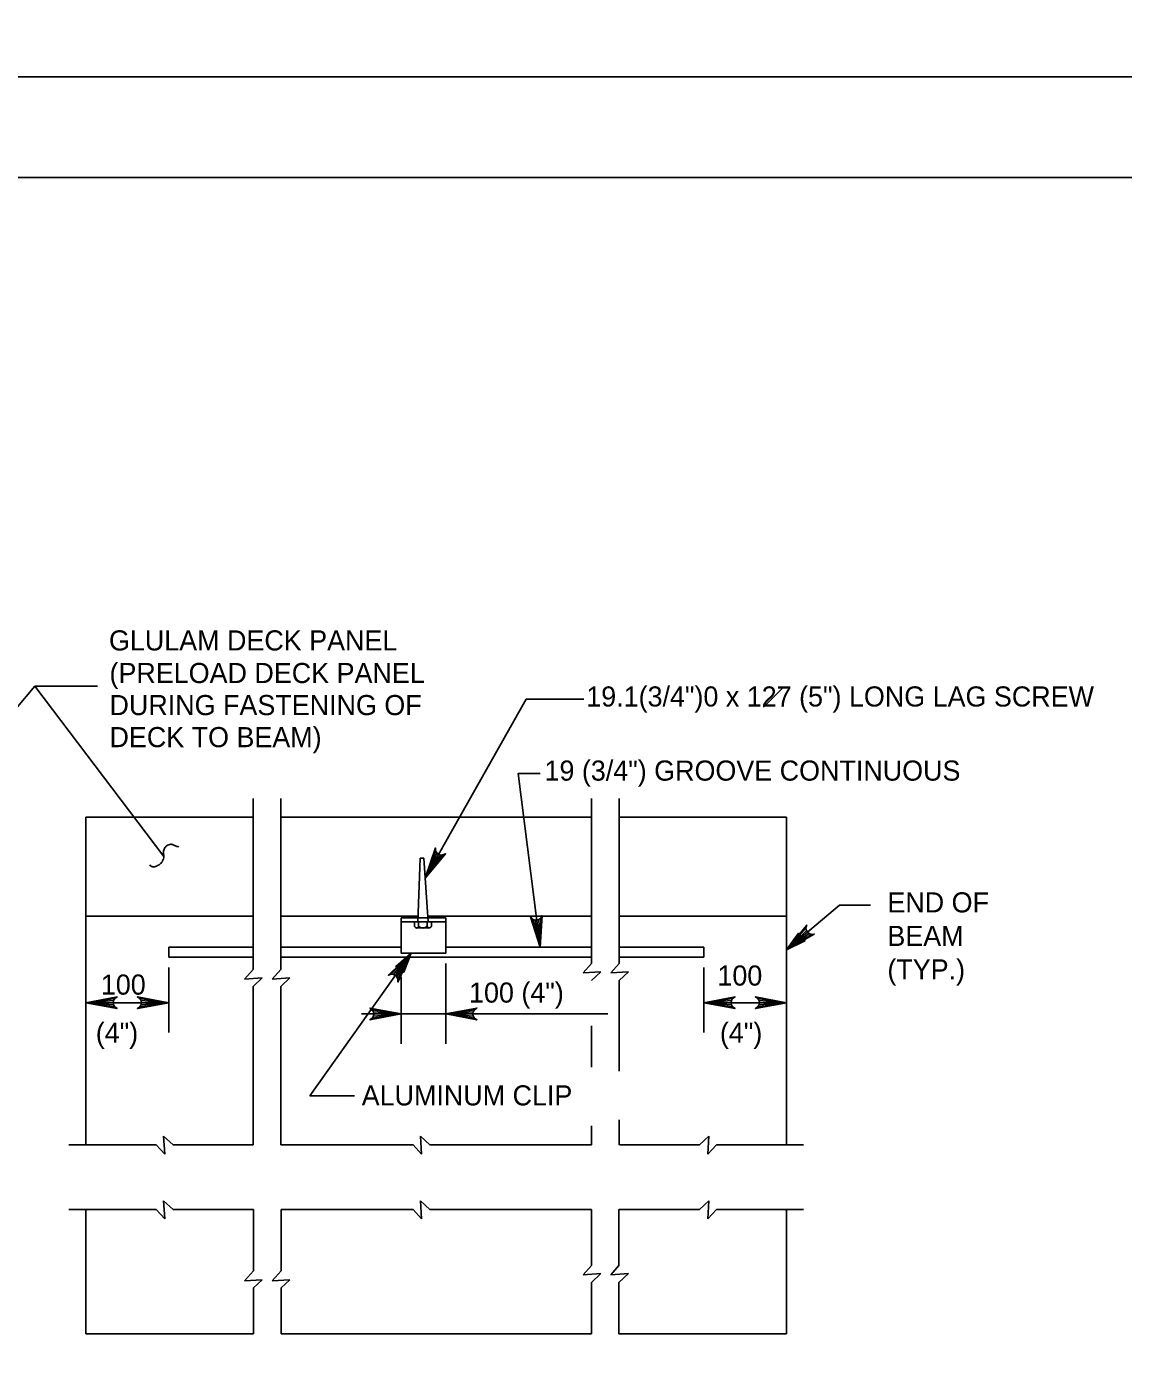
# Model space of a CAD drawing. Extents: x 638263 to 640360, y 293683 to 298655.
# Drawn here: x 639793.7 to 639957.4, y 294681.2 to 294879 of the extents above; entities that cross this region are included whole.
import ezdxf

# ---------------------------------------------------------------- set-up
doc = ezdxf.new("R2010")
doc.units = 0
for name, color, linetype in [('2', 7, 'Continuous'), ('3', 7, 'Continuous'), ('6', 7, 'Continuous'), ('PLT-BNDY', 7, 'Continuous')]:
    doc.layers.add(name, color=color, linetype=linetype)

msp = doc.modelspace()

# ---------------------------------------------------------------- linework, layer by layer
at = {"layer": '2'}
for p, q in [((639316.46, 294856.46), (640102.46, 294856.46)), ((639852.13, 294745.47), (639852.45, 294754.94)), ((639852.45, 294754.94), (639853, 294754.94)), ((639853.67, 294745.47), (639853, 294754.94)), ((639849.63, 294746.07), (639856.28, 294746.07)), ((639849.63, 294746.07), (639849.63, 294740.78)), ((639856.28, 294746.07), (639856.28, 294740.78)), ((639856.28, 294745.48), (639849.63, 294745.48)), ((639851.65, 294745.47), (639851.65, 294744.76)), ((639854.15, 294745.47), (639851.65, 294745.47)), ((639851.89, 294744.54), (639853.78, 294744.54)), ((639852.25, 294744.76), (639852.25, 294745.47)), ((639853.5, 294744.76), (639853.5, 294745.47)), ((639854.15, 294745.47), (639854.15, 294744.76)), ((639849.63, 294740.78), (639856.28, 294740.78))]:
    msp.add_line(p, q, dxfattribs=at)
for centre, radius, start, end in [((639851.95, 294744.85), 0.316, 197.4518, 342.5482), ((639852.87, 294745.53), 0.994, 231.05, 308.95), ((639853.82, 294744.88), 0.347, 201.2869, 268.1729), ((639853.73, 294745.05), 0.51, 273.9205, 325.1533)]:
    msp.add_arc(centre, radius, start, end, dxfattribs=at)
at = {"layer": '3'}
for p, q in [((639773.98, 294755.67), (639794.97, 294780.6)), ((639814.24, 294755.21), (639794.97, 294780.6)), ((639794.97, 294780.6), (639804.33, 294780.6)), ((639906.59, 294780.34), (639903.72, 294777.47)), ((639915.02, 294747.92), (639919.68, 294747.92)), ((639814.95, 294741.67), (639827.54, 294741.67)), ((639831.66, 294741.67), (639849.63, 294741.67)), ((639856.28, 294741.67), (639878.06, 294741.67)), ((639894.79, 294741.67), (639882.21, 294741.67)), ((639814.95, 294740.19), (639827.54, 294740.19)), ((639831.66, 294740.19), (639878.06, 294740.19)), ((639894.79, 294740.19), (639882.21, 294740.19)), ((639814.95, 294738.65), (639814.95, 294728.97)), ((639856.28, 294739.24), (639856.28, 294727.29)), ((639894.79, 294738.65), (639894.79, 294728.97)), ((639849.63, 294737.24), (639849.63, 294727.29)), ((639812, 294733.4), (639805.54, 294733.4)), ((639894.79, 294733.4), (639907.16, 294733.4)), ((639846.68, 294731.72), (639843.73, 294731.72)), ((639849.63, 294731.72), (639856.28, 294731.72)), ((639859.23, 294731.72), (639880.48, 294731.72))]:
    msp.add_line(p, q, dxfattribs=at)
for points in [[(639853.21, 294751.99), (639868.3, 294778.67)], [(639870.39, 294741.67), (639867.08, 294767.55), (639870.38, 294767.55)], [(639907.16, 294741.29), (639915.06, 294747.95)], [(639907.16, 294741.29), (639910.16, 294744.96), (639910.04, 294744.54), (639910.1, 294744.18), (639910.26, 294743.91), (639910.51, 294743.7), (639910.85, 294743.58), (639911.28, 294743.62), (639907.16, 294741.29), (639910.85, 294743.58), (639910.51, 294743.7), (639907.16, 294741.29), (639910.26, 294743.91), (639910.1, 294744.18), (639907.16, 294741.29), (639910.04, 294744.54)], [(639851.14, 294740.78), (639836.01, 294719.49)], [(639802.59, 294733.4), (639807.25, 294734.27), (639806.89, 294734.02), (639806.71, 294733.71), (639806.65, 294733.4), (639806.71, 294733.09), (639806.89, 294732.77), (639807.25, 294732.53), (639802.59, 294733.4), (639806.89, 294732.77), (639806.71, 294733.09), (639802.59, 294733.4), (639806.65, 294733.4), (639806.71, 294733.71), (639802.59, 294733.4), (639806.89, 294734.02)], [(639814.95, 294733.4), (639810.29, 294732.53), (639810.65, 294732.77), (639810.84, 294733.09), (639810.89, 294733.4), (639810.84, 294733.71), (639810.65, 294734.02), (639810.29, 294734.27), (639814.95, 294733.4), (639810.65, 294734.02), (639810.84, 294733.71), (639814.95, 294733.4), (639810.89, 294733.4), (639810.84, 294733.09), (639814.95, 294733.4), (639810.65, 294732.77)], [(639894.79, 294733.4), (639899.46, 294734.27), (639899.1, 294734.02), (639898.91, 294733.71), (639898.86, 294733.4), (639898.91, 294733.09), (639899.1, 294732.77), (639899.46, 294732.53), (639894.79, 294733.4), (639899.1, 294732.77), (639898.91, 294733.09), (639894.79, 294733.4), (639898.86, 294733.4), (639898.91, 294733.71), (639894.79, 294733.4), (639899.1, 294734.02)], [(639907.16, 294733.4), (639902.5, 294732.53), (639902.86, 294732.77), (639903.04, 294733.09), (639903.1, 294733.4), (639903.04, 294733.71), (639902.86, 294734.02), (639902.5, 294734.27), (639907.16, 294733.4), (639902.86, 294734.02), (639903.04, 294733.71), (639907.16, 294733.4), (639903.1, 294733.4), (639903.04, 294733.09), (639907.16, 294733.4), (639902.86, 294732.77)]]:
    msp.add_lwpolyline(points, dxfattribs=at)
for points in [[(639853.21, 294751.99), (639853.29, 294752.08), (639853.24, 294752.11)], [(639907.16, 294741.29), (639909.89, 294742.63), (639908.94, 294743.75)], [(639870.39, 294741.67), (639870.4, 294741.79), (639870.34, 294741.78)], [(639851.14, 294740.78), (639848.83, 294738.8), (639850.03, 294737.94)], [(639805.54, 294733.89), (639805.54, 294732.91), (639802.59, 294733.4)], [(639812, 294733.89), (639812, 294732.91), (639814.95, 294733.4)], [(639897.75, 294733.89), (639897.75, 294732.91), (639894.79, 294733.4)], [(639904.21, 294733.89), (639904.21, 294732.91), (639907.16, 294733.4)], [(639846.68, 294732.21), (639846.68, 294731.23), (639849.63, 294731.72)], [(639859.23, 294732.21), (639859.23, 294731.23), (639856.28, 294731.72)]]:
    msp.add_lwpolyline(points, close=True, dxfattribs=at)
for centre, radius, start, end in [((639815.25, 294755.74), 1.1, 166.198, 178.1001), ((639814.93, 294755.75), 0.78, 178.1001, 198.7441), ((639816.2, 294755.51), 2.08, 157.5579, 166.198), ((639813.36, 294755.22), 0.879, 359.3142, 18.7441), ((639815.38, 294755.85), 1.19, 133.9321, 157.5579), ((639815.3, 294755.93), 1.08, 109.0996, 133.9321), ((639815.49, 294755.39), 1.65, 97.5154, 109.0996), ((639815.31, 294756.69), 0.338, 71.763, 97.5154), ((639814.79, 294755.09), 2.02, 65.2445, 71.763), ((639817.75, 294761.5), 5.04, 245.2445, 249.3687), ((639817.54, 294760.95), 4.45, 249.3687, 252.1693), ((639818.73, 294764.65), 8.34, 252.1693, 254.2147), ((639812.87, 294754.58), 0.983, 220.47, 242.2431), ((639812.63, 294754.13), 0.483, 242.2431, 273.5106), ((639812.58, 294754.99), 1.34, 273.5106, 286.4304), ((639812.49, 294755.3), 1.66, 286.4304, 298.0268), ((639812.15, 294755.94), 2.39, 298.0267, 311.2057), ((639812.75, 294755.25), 1.48, 311.2057, 327.9877), ((639812.53, 294755.39), 1.73, 327.9877, 342.1697), ((639813.05, 294755.22), 1.19, 342.1697, 359.3142)]:
    msp.add_arc(centre, radius, start, end, dxfattribs=at)
at = {"layer": '6'}
for p, q in [((639868.3, 294778.67), (639876.88, 294778.67)), ((639827.54, 294763.83), (639827.54, 294738.36)), ((639831.66, 294763.83), (639831.66, 294738.36)), ((639878.06, 294763.83), (639878.06, 294739.25)), ((639882.18, 294763.83), (639882.18, 294739.25)), ((639802.59, 294761.08), (639827.54, 294761.08)), ((639802.59, 294761.08), (639802.59, 294712.21)), ((639831.66, 294761.08), (639878.06, 294761.08)), ((639907.16, 294761.08), (639882.21, 294761.08)), ((639907.16, 294761.08), (639907.16, 294712.21)), ((639802.59, 294746.32), (639827.54, 294746.32)), ((639831.66, 294746.32), (639852.16, 294746.32)), ((639853.61, 294746.32), (639878.06, 294746.32)), ((639907.16, 294746.32), (639882.21, 294746.32)), ((639814.95, 294741.67), (639814.95, 294740.19)), ((639894.79, 294741.67), (639894.79, 294740.19)), ((639827.54, 294738.36), (639826.26, 294736.93)), ((639831.66, 294738.36), (639830.38, 294736.93)), ((639878.06, 294739.25), (639876.78, 294737.83)), ((639876.78, 294737.83), (639879.44, 294738.02)), ((639879.44, 294738.02), (639878.06, 294736.73)), ((639882.18, 294739.25), (639880.9, 294737.83)), ((639880.9, 294737.83), (639883.56, 294738.02)), ((639883.56, 294738.02), (639882.18, 294736.73)), ((639826.26, 294736.93), (639828.92, 294737.12)), ((639828.92, 294737.12), (639827.54, 294735.83)), ((639827.54, 294735.83), (639827.54, 294712.21)), ((639830.38, 294736.93), (639833.04, 294737.12)), ((639833.04, 294737.12), (639831.66, 294735.83)), ((639831.66, 294735.83), (639831.66, 294712.21)), ((639882.18, 294736.73), (639882.18, 294723.18)), ((639878.05, 294729.93), (639878.05, 294723.81)), ((639836.01, 294719.49), (639842.67, 294719.49)), ((639878.05, 294715.06), (639878.05, 294712.21)), ((639882.18, 294715.94), (639882.18, 294712.21)), ((639800.07, 294712.21), (639813.08, 294712.21)), ((639814.37, 294710.83), (639813.08, 294712.21)), ((639815.6, 294712.21), (639814.18, 294713.49)), ((639814.18, 294713.49), (639814.37, 294710.83)), ((639815.6, 294712.21), (639827.54, 294712.21)), ((639831.66, 294712.21), (639851.41, 294712.21)), ((639852.69, 294710.83), (639851.41, 294712.21)), ((639852.5, 294713.49), (639852.69, 294710.83)), ((639853.93, 294712.21), (639852.5, 294713.49)), ((639853.93, 294712.21), (639878.06, 294712.21)), ((639894.14, 294712.21), (639882.21, 294712.21)), ((639894.14, 294712.21), (639895.57, 294713.49)), ((639895.57, 294713.49), (639895.38, 294710.83)), ((639895.38, 294710.83), (639896.67, 294712.21)), ((639909.68, 294712.21), (639896.67, 294712.21)), ((639800.07, 294702.57), (639813.08, 294702.57)), ((639802.59, 294702.57), (639802.59, 294684.03)), ((639814.37, 294701.19), (639813.08, 294702.57)), ((639814.18, 294703.85), (639814.37, 294701.19)), ((639815.6, 294702.57), (639814.18, 294703.85)), ((639815.6, 294702.57), (639827.6, 294702.57)), ((639827.6, 294702.57), (639827.6, 294693.41)), ((639831.72, 294702.57), (639851.41, 294702.57)), ((639831.72, 294702.57), (639831.72, 294693.41)), ((639852.69, 294701.19), (639851.41, 294702.57)), ((639853.93, 294702.57), (639852.5, 294703.85)), ((639852.5, 294703.85), (639852.69, 294701.19)), ((639853.93, 294702.57), (639878.02, 294702.57)), ((639878.02, 294702.57), (639878.02, 294694.2)), ((639882.14, 294702.57), (639882.14, 294694.2)), ((639894.14, 294702.57), (639882.14, 294702.57)), ((639894.14, 294702.57), (639895.57, 294703.85)), ((639895.57, 294703.85), (639895.38, 294701.19)), ((639895.38, 294701.19), (639896.67, 294702.57)), ((639909.68, 294702.57), (639896.67, 294702.57)), ((639907.16, 294702.57), (639907.16, 294684.03)), ((639878.02, 294694.2), (639876.78, 294692.81)), ((639882.14, 294694.2), (639880.9, 294692.81)), ((639827.6, 294693.41), (639826.26, 294691.91)), ((639831.72, 294693.41), (639830.38, 294691.91)), ((639876.78, 294692.81), (639879.44, 294693)), ((639879.44, 294693), (639878.02, 294691.68)), ((639880.9, 294692.81), (639883.56, 294693)), ((639883.56, 294693), (639882.14, 294691.68)), ((639826.26, 294691.91), (639828.92, 294692.1)), ((639828.92, 294692.1), (639827.6, 294690.88)), ((639827.6, 294690.88), (639827.6, 294684.03)), ((639830.38, 294691.91), (639833.04, 294692.1)), ((639833.04, 294692.1), (639831.72, 294690.88)), ((639831.72, 294690.88), (639831.72, 294684.03)), ((639878.02, 294691.68), (639878.02, 294684.03)), ((639882.14, 294691.68), (639882.14, 294684.03)), ((639802.59, 294684.03), (639827.6, 294684.03)), ((639831.72, 294684.03), (639878.02, 294684.03)), ((639907.16, 294684.03), (639882.14, 294684.03))]:
    msp.add_line(p, q, dxfattribs=at)
for points in [[(639853.21, 294751.99), (639854.74, 294756.48), (639854.78, 294756.04), (639854.96, 294755.73), (639855.21, 294755.53), (639855.51, 294755.42), (639855.87, 294755.43), (639856.26, 294755.62), (639853.21, 294751.99), (639855.87, 294755.43), (639855.51, 294755.42), (639853.21, 294751.99), (639855.21, 294755.53), (639854.96, 294755.73), (639853.21, 294751.99), (639854.78, 294756.04)], [(639870.39, 294741.67), (639868.93, 294746.18), (639869.22, 294745.86), (639869.56, 294745.71), (639869.87, 294745.7), (639870.18, 294745.79), (639870.46, 294746.01), (639870.66, 294746.4), (639870.39, 294741.67), (639870.46, 294746.01), (639870.18, 294745.79), (639870.39, 294741.67), (639869.87, 294745.7), (639869.56, 294745.71), (639870.39, 294741.67), (639869.22, 294745.86)], [(639851.14, 294740.78), (639849.15, 294736.47), (639849.16, 294736.91), (639849.01, 294737.24), (639848.78, 294737.47), (639848.5, 294737.6), (639848.14, 294737.63), (639847.73, 294737.49), (639851.14, 294740.78), (639848.14, 294737.63), (639848.5, 294737.6), (639851.14, 294740.78), (639848.78, 294737.47), (639849.01, 294737.24), (639851.14, 294740.78), (639849.16, 294736.91)], [(639849.63, 294731.72), (639844.97, 294730.85), (639845.33, 294731.09), (639845.52, 294731.41), (639845.57, 294731.72), (639845.52, 294732.03), (639845.33, 294732.34), (639844.97, 294732.59), (639849.63, 294731.72), (639845.33, 294732.34), (639845.52, 294732.03), (639849.63, 294731.72), (639845.57, 294731.72), (639845.52, 294731.41), (639849.63, 294731.72), (639845.33, 294731.09)], [(639856.28, 294731.72), (639860.94, 294732.59), (639860.58, 294732.34), (639860.39, 294732.03), (639860.34, 294731.72), (639860.39, 294731.41), (639860.58, 294731.09), (639860.94, 294730.85), (639856.28, 294731.72), (639860.58, 294731.09), (639860.39, 294731.41), (639856.28, 294731.72), (639860.34, 294731.72), (639860.39, 294732.03), (639856.28, 294731.72), (639860.58, 294732.34)]]:
    msp.add_lwpolyline(points, dxfattribs=at)
at = {"layer": 'PLT-BNDY'}
for points in [[(639276.46, 295465.46), (640117.46, 295465.46), (640117.46, 294871.46), (639276.46, 294871.46)], [(639276.46, 294871.46), (640117.46, 294871.46), (640117.46, 294277.46), (639276.46, 294277.46)]]:
    msp.add_lwpolyline(points, close=True, dxfattribs=at)

# ---------------------------------------------------------------- texts
at = {"layer": '3'}
for s, p in [('GLULAM DECK PANEL', (639806.04, 294785.92)), ('(PRELOAD DECK PANEL', (639806.12, 294781.06)), ('DURING FASTENING OF', (639806.12, 294776.28)), ('19.1(3/4")0 x 127 (5") LONG LAG SCREW', (639877.26, 294777.56)), ('DECK TO BEAM)', (639806.12, 294771.5)), ('19 (3/4") GROOVE CONTINUOUS', (639871.03, 294766.51)), ('END OF', (639922.19, 294746.86)), ('BEAM', (639922.19, 294741.86)), ('(TYP.)', (639922.19, 294736.86)), ('100', (639896.83, 294735.95)), ('100', (639804.83, 294734.6)), ('100 (4")', (639859.77, 294733.41)), ('(4")', (639804.07, 294727.42)), ('(4")', (639897.2, 294727.42)), ('ALUMINUM CLIP', (639843.75, 294718.08))]:
    msp.add_text(s, height=3, dxfattribs=at).set_placement(p)

doc.saveas('drawing.dxf')
